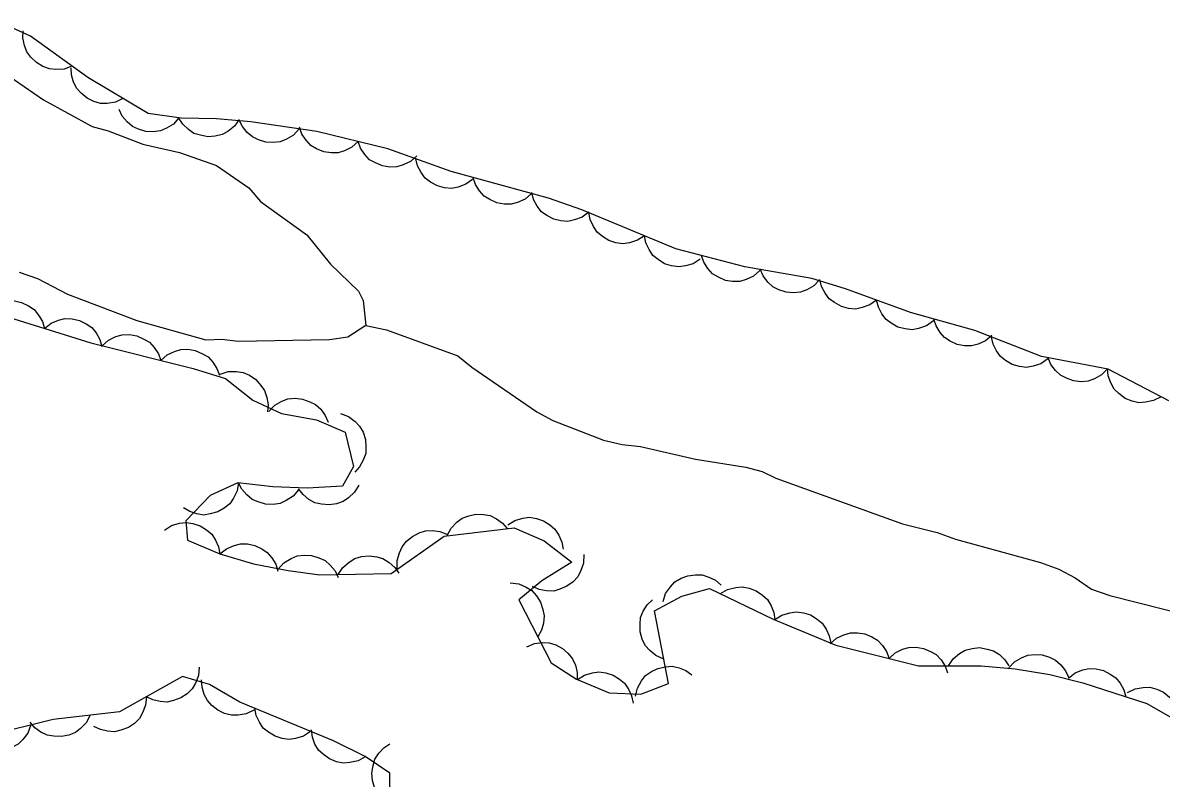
# Model space of a CAD drawing. Extents: x 336540 to 340074, y 5572036 to 5573747.
# Drawn here: x 338844.8 to 338901.3, y 5573190.7 to 5573228.2 of the extents above; entities that cross this region are included whole.
import ezdxf

# ---------------------------------------------------------------- set-up
doc = ezdxf.new("R2010")
doc.units = 0
doc.layers.add('Niveau 4', color=7, linetype='Continuous')
doc.layers.add('Niveau 44', color=7, linetype='Continuous')

msp = doc.modelspace()

# ---------------------------------------------------------------- linework, layer by layer
at = {"layer": 'Niveau 4'}
for points in [[(338843.41, 5573226.05), (338845.83, 5573224.39), (338848.24, 5573223.07), (338849.04, 5573222.85), (338850.76, 5573222.2), (338852.58, 5573221.78), (338854.42, 5573221.13), (338856.03, 5573220.03), (338856.61, 5573219.35), (338858.91, 5573217.69), (338860.08, 5573216.23), (338861.47, 5573214.89), (338861.7, 5573214.44), (338861.84, 5573213.19)], [(338861.84, 5573213.19), (338860.94, 5573212.61), (338860.04, 5573212.48), (338855.49, 5573212.39), (338854.69, 5573212.49), (338853.9, 5573212.47), (338850.47, 5573213.43), (338847.04, 5573214.73), (338845.55, 5573215.5), (338844.63, 5573215.83)], [(338861.84, 5573213.19), (338862.87, 5573212.98), (338866.41, 5573211.69), (338867.11, 5573211.13), (338870.33, 5573208.91), (338871.13, 5573208.47), (338873.65, 5573207.5), (338874.57, 5573207.29), (338875.48, 5573207.19), (338878.22, 5573206.56), (338880.72, 5573206.15), (338881.52, 5573205.94), (338882.21, 5573205.61), (338888.5, 5573203.34), (338890.22, 5573202.92), (338891.13, 5573202.59), (338895.36, 5573201.42), (338896.27, 5573201.1), (338897.08, 5573200.66), (338897.88, 5573200.1), (338898.8, 5573199.78), (338905.53, 5573198.09)]]:
    msp.add_lwpolyline(points, dxfattribs=at)
at = {"layer": 'Niveau 44'}
for points in [[(338901.73, 5573209.45), (338898.71, 5573211.03), (338895.41, 5573211.65), (338892.09, 5573212.94), (338888.89, 5573213.84), (338885.66, 5573215.02), (338884, 5573215.53), (338880.66, 5573216.11), (338877.23, 5573217), (338872.57, 5573218.94), (338870.91, 5573219.51), (338866.07, 5573220.83), (338862.93, 5573221.97), (338859.41, 5573222.82), (338856.12, 5573223.31), (338854.42, 5573223.45), (338852.66, 5573223.49), (338851.03, 5573223.71), (338848.02, 5573225.5), (338845.18, 5573227.56), (338843.72, 5573228.22)], [(338847.24, 5573226.06), (338846.85, 5573225.92), (338846.44, 5573225.9), (338846.12, 5573225.93), (338845.79, 5573226.05), (338845.47, 5573226.24), (338845.2, 5573226.52), (338845, 5573226.77), (338844.88, 5573227.1), (338844.8, 5573227.47), (338844.81, 5573227.82)], [(338849.77, 5573224.46), (338849.4, 5573224.28), (338848.99, 5573224.22), (338848.66, 5573224.22), (338848.32, 5573224.31), (338847.99, 5573224.47), (338847.7, 5573224.72), (338847.48, 5573224.96), (338847.32, 5573225.28), (338847.22, 5573225.63), (338847.2, 5573225.99)], [(338852.55, 5573223.5), (338852.28, 5573223.19), (338851.93, 5573222.98), (338851.63, 5573222.85), (338851.28, 5573222.8), (338850.91, 5573222.82), (338850.54, 5573222.94), (338850.24, 5573223.07), (338849.98, 5573223.3), (338849.74, 5573223.58), (338849.58, 5573223.91)], [(338855.55, 5573223.42), (338855.31, 5573223.08), (338854.99, 5573222.83), (338854.7, 5573222.67), (338854.36, 5573222.59), (338853.99, 5573222.56), (338853.62, 5573222.64), (338853.3, 5573222.73), (338853.02, 5573222.93), (338852.75, 5573223.19), (338852.55, 5573223.49)], [(338858.52, 5573222.95), (338858.24, 5573222.64), (338857.89, 5573222.44), (338857.58, 5573222.31), (338857.23, 5573222.27), (338856.87, 5573222.29), (338856.5, 5573222.41), (338856.2, 5573222.55), (338855.94, 5573222.78), (338855.71, 5573223.07), (338855.55, 5573223.39)], [(338861.45, 5573222.33), (338861.14, 5573222.05), (338860.78, 5573221.87), (338860.46, 5573221.77), (338860.11, 5573221.76), (338859.75, 5573221.82), (338859.39, 5573221.97), (338859.11, 5573222.13), (338858.87, 5573222.39), (338858.66, 5573222.69), (338858.54, 5573223.03)], [(338864.37, 5573221.62), (338864.06, 5573221.34), (338863.69, 5573221.17), (338863.38, 5573221.07), (338863.03, 5573221.06), (338862.66, 5573221.11), (338862.31, 5573221.26), (338862.02, 5573221.42), (338861.78, 5573221.68), (338861.58, 5573221.99), (338861.45, 5573222.33)], [(338867.14, 5573220.44), (338866.8, 5573220.2), (338866.42, 5573220.06), (338866.09, 5573220), (338865.74, 5573220.03), (338865.39, 5573220.12), (338865.05, 5573220.31), (338864.79, 5573220.5), (338864.58, 5573220.79), (338864.41, 5573221.12), (338864.32, 5573221.46)], [(338870.06, 5573219.74), (338869.75, 5573219.47), (338869.37, 5573219.3), (338869.06, 5573219.21), (338868.71, 5573219.22), (338868.34, 5573219.28), (338867.99, 5573219.44), (338867.71, 5573219.61), (338867.48, 5573219.87), (338867.29, 5573220.19), (338867.17, 5573220.53)], [(338872.92, 5573218.82), (338872.58, 5573218.57), (338872.2, 5573218.43), (338871.88, 5573218.36), (338871.53, 5573218.38), (338871.17, 5573218.47), (338870.83, 5573218.66), (338870.56, 5573218.84), (338870.35, 5573219.12), (338870.17, 5573219.45), (338870.08, 5573219.79)], [(338875.68, 5573217.65), (338875.33, 5573217.42), (338874.94, 5573217.3), (338874.61, 5573217.25), (338874.26, 5573217.3), (338873.91, 5573217.41), (338873.59, 5573217.61), (338873.33, 5573217.82), (338873.14, 5573218.11), (338872.98, 5573218.45), (338872.91, 5573218.8)], [(338878.45, 5573216.49), (338878.1, 5573216.26), (338877.71, 5573216.15), (338877.38, 5573216.1), (338877.03, 5573216.15), (338876.68, 5573216.26), (338876.36, 5573216.46), (338876.1, 5573216.66), (338875.91, 5573216.96), (338875.75, 5573217.29), (338875.68, 5573217.65)], [(338881.41, 5573215.92), (338881.1, 5573215.64), (338880.73, 5573215.47), (338880.41, 5573215.37), (338880.06, 5573215.37), (338879.7, 5573215.43), (338879.35, 5573215.59), (338879.06, 5573215.76), (338878.83, 5573216.02), (338878.63, 5573216.33), (338878.51, 5573216.67)], [(338884.38, 5573215.46), (338884.09, 5573215.16), (338883.74, 5573214.96), (338883.43, 5573214.84), (338883.08, 5573214.81), (338882.71, 5573214.84), (338882.35, 5573214.97), (338882.05, 5573215.11), (338881.8, 5573215.35), (338881.57, 5573215.65), (338881.42, 5573215.98)], [(338887.21, 5573214.45), (338886.87, 5573214.21), (338886.49, 5573214.08), (338886.16, 5573214.01), (338885.81, 5573214.04), (338885.46, 5573214.14), (338885.12, 5573214.33), (338884.86, 5573214.52), (338884.65, 5573214.8), (338884.48, 5573215.13), (338884.39, 5573215.48)], [(338840.03, 5573214.86), (338848.17, 5573212.33), (338853.26, 5573211.05), (338854.87, 5573210.56), (338856.22, 5573209.48), (338857.65, 5573208.82), (338859.38, 5573208.51), (338860.81, 5573207.89), (338861.22, 5573206.19), (338860.67, 5573205.22), (338858.93, 5573205.11), (338857.22, 5573205.18), (338855.48, 5573205.38), (338854.11, 5573204.75), (338852.89, 5573203.49), (338852.98, 5573202.54), (338854.58, 5573201.85), (338856.25, 5573201.36), (338857.98, 5573201.03), (338859.56, 5573200.81), (338863.09, 5573200.88), (338865.73, 5573202.74), (338869.21, 5573203.15), (338870.7, 5573202.5), (338872.07, 5573201.45), (338870.58, 5573200.52), (338869.44, 5573199.58), (338871.05, 5573196.45), (338872.31, 5573195.63), (338873.92, 5573194.95), (338875.5, 5573194.89), (338876.87, 5573195.41), (338876.18, 5573199.02), (338877.53, 5573199.75), (338878.91, 5573200.14), (338882.08, 5573198.62), (338885.18, 5573197.32), (338889.29, 5573196.3), (338892.4, 5573196.3), (338894.09, 5573196.14), (338895.82, 5573195.87), (338897.46, 5573195.45), (338900.64, 5573194.42)], [(338843, 5573213.94), (338843.33, 5573214.2), (338843.71, 5573214.35), (338844.03, 5573214.43), (338844.38, 5573214.41), (338844.74, 5573214.33), (338845.08, 5573214.16), (338845.36, 5573213.98), (338845.58, 5573213.71), (338845.77, 5573213.39), (338845.87, 5573213.05)], [(338890.03, 5573213.42), (338889.69, 5573213.18), (338889.3, 5573213.05), (338888.98, 5573212.98), (338888.63, 5573213.02), (338888.27, 5573213.11), (338887.94, 5573213.3), (338887.68, 5573213.49), (338887.47, 5573213.77), (338887.3, 5573214.1), (338887.21, 5573214.45)], [(338845.87, 5573213.05), (338846.2, 5573213.31), (338846.57, 5573213.46), (338846.89, 5573213.54), (338847.25, 5573213.52), (338847.61, 5573213.44), (338847.95, 5573213.27), (338848.22, 5573213.09), (338848.44, 5573212.82), (338848.63, 5573212.5), (338848.73, 5573212.15)], [(338892.94, 5573212.7), (338892.62, 5573212.43), (338892.25, 5573212.27), (338891.93, 5573212.18), (338891.58, 5573212.19), (338891.22, 5573212.25), (338890.87, 5573212.42), (338890.59, 5573212.59), (338890.36, 5573212.85), (338890.17, 5573213.17), (338890.06, 5573213.51)], [(338848.74, 5573212.19), (338849.05, 5573212.46), (338849.42, 5573212.64), (338849.74, 5573212.73), (338850.09, 5573212.74), (338850.46, 5573212.68), (338850.81, 5573212.52), (338851.09, 5573212.36), (338851.33, 5573212.1), (338851.53, 5573211.79), (338851.65, 5573211.45)], [(338895.71, 5573211.53), (338895.37, 5573211.29), (338894.98, 5573211.17), (338894.66, 5573211.11), (338894.31, 5573211.15), (338893.95, 5573211.25), (338893.62, 5573211.45), (338893.36, 5573211.65), (338893.16, 5573211.93), (338893, 5573212.27), (338892.92, 5573212.62)], [(338851.65, 5573211.45), (338851.96, 5573211.73), (338852.33, 5573211.9), (338852.65, 5573212), (338853, 5573212.01), (338853.36, 5573211.95), (338853.72, 5573211.79), (338854, 5573211.63), (338854.24, 5573211.37), (338854.44, 5573211.06), (338854.56, 5573210.72)], [(338898.68, 5573211.04), (338898.38, 5573210.74), (338898.03, 5573210.55), (338897.72, 5573210.43), (338897.37, 5573210.4), (338897, 5573210.44), (338896.64, 5573210.57), (338896.35, 5573210.72), (338896.09, 5573210.96), (338895.87, 5573211.26), (338895.73, 5573211.59)], [(338854.6, 5573210.77), (338855, 5573210.9), (338855.41, 5573210.9), (338855.74, 5573210.86), (338856.06, 5573210.72), (338856.37, 5573210.51), (338856.62, 5573210.22), (338856.81, 5573209.96), (338856.92, 5573209.62), (338856.98, 5573209.26), (338856.95, 5573208.9)], [(338901.34, 5573209.65), (338900.97, 5573209.46), (338900.57, 5573209.38), (338900.24, 5573209.35), (338899.9, 5573209.43), (338899.56, 5573209.57), (338899.25, 5573209.81), (338899.02, 5573210.03), (338898.85, 5573210.34), (338898.72, 5573210.69), (338898.68, 5573211.05)], [(338857.02, 5573208.93), (338857.31, 5573209.23), (338857.66, 5573209.43), (338857.97, 5573209.55), (338858.32, 5573209.58), (338858.69, 5573209.54), (338859.05, 5573209.41), (338859.34, 5573209.27), (338859.6, 5573209.03), (338859.82, 5573208.73), (338859.97, 5573208.4)], [(338860.58, 5573208.82), (338860.98, 5573208.68), (338861.3, 5573208.43), (338861.53, 5573208.2), (338861.7, 5573207.89), (338861.82, 5573207.54), (338861.84, 5573207.15), (338861.83, 5573206.83), (338861.71, 5573206.5), (338861.53, 5573206.17), (338861.29, 5573205.91)], [(338855.51, 5573205.39), (338855.44, 5573204.98), (338855.26, 5573204.62), (338855.08, 5573204.34), (338854.8, 5573204.12), (338854.48, 5573203.94), (338854.11, 5573203.84), (338853.79, 5573203.78), (338853.44, 5573203.84), (338853.09, 5573203.95), (338852.78, 5573204.14)], [(338858.49, 5573205.03), (338858.22, 5573204.72), (338857.88, 5573204.5), (338857.58, 5573204.36), (338857.23, 5573204.31), (338856.86, 5573204.32), (338856.49, 5573204.43), (338856.19, 5573204.55), (338855.92, 5573204.78), (338855.68, 5573205.06), (338855.51, 5573205.38)], [(338861.49, 5573205.27), (338861.28, 5573204.91), (338860.98, 5573204.64), (338860.71, 5573204.45), (338860.38, 5573204.34), (338860.01, 5573204.28), (338859.63, 5573204.32), (338859.31, 5573204.39), (338859.01, 5573204.56), (338858.72, 5573204.8), (338858.5, 5573205.08)], [(338865.88, 5573202.76), (338866.07, 5573203.13), (338866.36, 5573203.42), (338866.62, 5573203.62), (338866.95, 5573203.75), (338867.31, 5573203.83), (338867.69, 5573203.81), (338868.01, 5573203.76), (338868.33, 5573203.6), (338868.63, 5573203.38), (338868.86, 5573203.11)], [(338868.89, 5573203.29), (338869.24, 5573203.51), (338869.63, 5573203.62), (338869.96, 5573203.67), (338870.31, 5573203.61), (338870.66, 5573203.5), (338870.98, 5573203.29), (338871.23, 5573203.08), (338871.42, 5573202.78), (338871.57, 5573202.44), (338871.64, 5573202.09)], [(338851.84, 5573203.03), (338852.19, 5573203.26), (338852.58, 5573203.37), (338852.91, 5573203.41), (338853.25, 5573203.36), (338853.6, 5573203.25), (338853.93, 5573203.04), (338854.18, 5573202.83), (338854.37, 5573202.54), (338854.52, 5573202.2), (338854.59, 5573201.85)], [(338863.4, 5573201.1), (338863.4, 5573201.52), (338863.51, 5573201.91), (338863.64, 5573202.21), (338863.86, 5573202.48), (338864.15, 5573202.72), (338864.49, 5573202.89), (338864.8, 5573202.99), (338865.15, 5573203.01), (338865.52, 5573202.96), (338865.86, 5573202.83)], [(338854.59, 5573201.85), (338854.91, 5573202.11), (338855.29, 5573202.27), (338855.61, 5573202.36), (338855.96, 5573202.35), (338856.32, 5573202.27), (338856.67, 5573202.11), (338856.94, 5573201.93), (338857.17, 5573201.66), (338857.36, 5573201.35), (338857.47, 5573201)], [(338857.49, 5573201.1), (338857.77, 5573201.41), (338858.12, 5573201.62), (338858.42, 5573201.75), (338858.77, 5573201.79), (338859.14, 5573201.77), (338859.51, 5573201.66), (338859.81, 5573201.53), (338860.07, 5573201.29), (338860.31, 5573201.01), (338860.47, 5573200.68)], [(338860.47, 5573200.83), (338860.7, 5573201.18), (338861.01, 5573201.44), (338861.29, 5573201.62), (338861.63, 5573201.72), (338862, 5573201.75), (338862.38, 5573201.7), (338862.69, 5573201.62), (338862.99, 5573201.43), (338863.27, 5573201.18), (338863.47, 5573200.89)], [(338872.67, 5573201.82), (338872.65, 5573201.4), (338872.52, 5573201.02), (338872.37, 5573200.72), (338872.13, 5573200.47), (338871.83, 5573200.25), (338871.48, 5573200.1), (338871.17, 5573200.01), (338870.81, 5573200.02), (338870.45, 5573200.09), (338870.12, 5573200.23)], [(338876.6, 5573199.49), (338876.73, 5573199.88), (338876.97, 5573200.22), (338877.19, 5573200.46), (338877.5, 5573200.64), (338877.84, 5573200.77), (338878.22, 5573200.81), (338878.55, 5573200.81), (338878.88, 5573200.7), (338879.21, 5573200.54), (338879.49, 5573200.3)], [(338869.01, 5573200.41), (338869.43, 5573200.36), (338869.8, 5573200.2), (338870.08, 5573200.03), (338870.32, 5573199.77), (338870.51, 5573199.45), (338870.63, 5573199.09), (338870.69, 5573198.77), (338870.66, 5573198.42), (338870.56, 5573198.06), (338870.38, 5573197.74)], [(338879.45, 5573199.88), (338879.81, 5573200.09), (338880.21, 5573200.18), (338880.54, 5573200.22), (338880.88, 5573200.15), (338881.23, 5573200.02), (338881.54, 5573199.8), (338881.79, 5573199.59), (338881.97, 5573199.28), (338882.11, 5573198.94), (338882.16, 5573198.58)], [(338876.64, 5573196.63), (338876.25, 5573196.8), (338875.94, 5573197.06), (338875.72, 5573197.31), (338875.57, 5573197.62), (338875.47, 5573197.98), (338875.46, 5573198.36), (338875.49, 5573198.69), (338875.62, 5573199.01), (338875.82, 5573199.33), (338876.07, 5573199.58)], [(338882.16, 5573198.59), (338882.51, 5573198.81), (338882.9, 5573198.93), (338883.23, 5573198.98), (338883.58, 5573198.93), (338883.93, 5573198.82), (338884.25, 5573198.61), (338884.51, 5573198.41), (338884.7, 5573198.12), (338884.86, 5573197.78), (338884.93, 5573197.43)], [(338884.91, 5573197.39), (338885.22, 5573197.67), (338885.59, 5573197.84), (338885.91, 5573197.94), (338886.26, 5573197.94), (338886.62, 5573197.88), (338886.98, 5573197.73), (338887.26, 5573197.57), (338887.5, 5573197.31), (338887.7, 5573197), (338887.83, 5573196.66)], [(338869.83, 5573197.24), (338870.21, 5573197.41), (338870.62, 5573197.45), (338870.95, 5573197.44), (338871.28, 5573197.33), (338871.61, 5573197.15), (338871.89, 5573196.9), (338872.11, 5573196.65), (338872.25, 5573196.33), (338872.34, 5573195.97), (338872.34, 5573195.61)], [(338887.83, 5573196.66), (338888.14, 5573196.94), (338888.5, 5573197.12), (338888.82, 5573197.21), (338889.17, 5573197.22), (338889.54, 5573197.16), (338889.89, 5573197.01), (338890.17, 5573196.85), (338890.41, 5573196.59), (338890.61, 5573196.28), (338890.74, 5573195.94)], [(338890.78, 5573196.3), (338891.01, 5573196.65), (338891.33, 5573196.9), (338891.61, 5573197.07), (338891.95, 5573197.16), (338892.32, 5573197.2), (338892.7, 5573197.13), (338893.01, 5573197.04), (338893.31, 5573196.85), (338893.58, 5573196.6), (338893.78, 5573196.3)], [(338893.78, 5573196.19), (338894.06, 5573196.49), (338894.41, 5573196.7), (338894.72, 5573196.83), (338895.07, 5573196.86), (338895.44, 5573196.84), (338895.8, 5573196.72), (338896.1, 5573196.58), (338896.36, 5573196.34), (338896.59, 5573196.05), (338896.74, 5573195.73)], [(338853.55, 5573196.23), (338853.52, 5573195.82), (338853.37, 5573195.44), (338853.21, 5573195.15), (338852.96, 5573194.91), (338852.65, 5573194.7), (338852.29, 5573194.57), (338851.97, 5573194.49), (338851.62, 5573194.52), (338851.26, 5573194.6), (338850.94, 5573194.76)], [(338875.23, 5573194.79), (338875.33, 5573195.19), (338875.53, 5573195.55), (338875.73, 5573195.81), (338876.02, 5573196.01), (338876.35, 5573196.17), (338876.73, 5573196.25), (338877.05, 5573196.28), (338877.4, 5573196.2), (338877.74, 5573196.06), (338878.04, 5573195.85)], [(338896.74, 5573195.68), (338897.07, 5573195.94), (338897.45, 5573196.09), (338897.77, 5573196.16), (338898.12, 5573196.15), (338898.48, 5573196.06), (338898.82, 5573195.88), (338899.09, 5573195.7), (338899.31, 5573195.43), (338899.49, 5573195.11), (338899.59, 5573194.76)], [(338863.04, 5573187.67), (338863.03, 5573190.97), (338861.8, 5573191.79), (338860.23, 5573192.57), (338855.58, 5573194.49), (338854.07, 5573195.37), (338852.73, 5573195.77), (338849.6, 5573194.01), (338846.31, 5573193.63), (338843.09, 5573192.84)], [(338856.27, 5573194.09), (338855.89, 5573193.91), (338855.49, 5573193.84), (338855.16, 5573193.84), (338854.82, 5573193.93), (338854.49, 5573194.09), (338854.19, 5573194.33), (338853.97, 5573194.57), (338853.81, 5573194.88), (338853.7, 5573195.24), (338853.68, 5573195.6)], [(338872.35, 5573195.61), (338872.7, 5573195.84), (338873.09, 5573195.95), (338873.42, 5573196), (338873.76, 5573195.95), (338874.12, 5573195.84), (338874.44, 5573195.63), (338874.69, 5573195.43), (338874.89, 5573195.14), (338875.04, 5573194.8), (338875.11, 5573194.45)], [(338899.68, 5573194.97), (338900.06, 5573195.15), (338900.46, 5573195.22), (338900.79, 5573195.23), (338901.13, 5573195.14), (338901.46, 5573194.98), (338901.76, 5573194.74), (338901.99, 5573194.5), (338902.15, 5573194.19), (338902.26, 5573193.83), (338902.29, 5573193.48)], [(338850.94, 5573194.76), (338850.9, 5573194.35), (338850.75, 5573193.97), (338850.59, 5573193.68), (338850.34, 5573193.44), (338850.04, 5573193.23), (338849.67, 5573193.1), (338849.36, 5573193.02), (338849.01, 5573193.05), (338848.65, 5573193.13), (338848.32, 5573193.29)], [(338900.64, 5573194.42), (338903.69, 5573192.67)], [(338848.15, 5573193.84), (338847.95, 5573193.47), (338847.67, 5573193.18), (338847.41, 5573192.98), (338847.08, 5573192.85), (338846.72, 5573192.78), (338846.34, 5573192.8), (338846.01, 5573192.85), (338845.7, 5573193.01), (338845.4, 5573193.22), (338845.17, 5573193.5)], [(338859.09, 5573193.04), (338858.74, 5573192.81), (338858.35, 5573192.69), (338858.03, 5573192.64), (338857.68, 5573192.69), (338857.33, 5573192.8), (338857, 5573193), (338856.74, 5573193.2), (338856.55, 5573193.5), (338856.39, 5573193.83), (338856.32, 5573194.19)], [(338845.19, 5573193.36), (338845.05, 5573192.96), (338844.8, 5573192.64), (338844.57, 5573192.41), (338844.26, 5573192.24), (338843.91, 5573192.12), (338843.53, 5573192.09), (338843.2, 5573192.1), (338842.87, 5573192.22), (338842.54, 5573192.4), (338842.28, 5573192.64)], [(338861.81, 5573191.78), (338861.45, 5573191.58), (338861.05, 5573191.49), (338860.72, 5573191.46), (338860.38, 5573191.53), (338860.04, 5573191.67), (338859.73, 5573191.89), (338859.48, 5573192.11), (338859.31, 5573192.41), (338859.18, 5573192.76), (338859.13, 5573193.12)], [(338863.03, 5573189.43), (338862.69, 5573189.67), (338862.43, 5573189.98), (338862.26, 5573190.26), (338862.17, 5573190.6), (338862.13, 5573190.97), (338862.2, 5573191.35), (338862.28, 5573191.66), (338862.48, 5573191.96), (338862.73, 5573192.23), (338863.03, 5573192.43)]]:
    msp.add_lwpolyline(points, dxfattribs=at)

doc.saveas('drawing.dxf')
